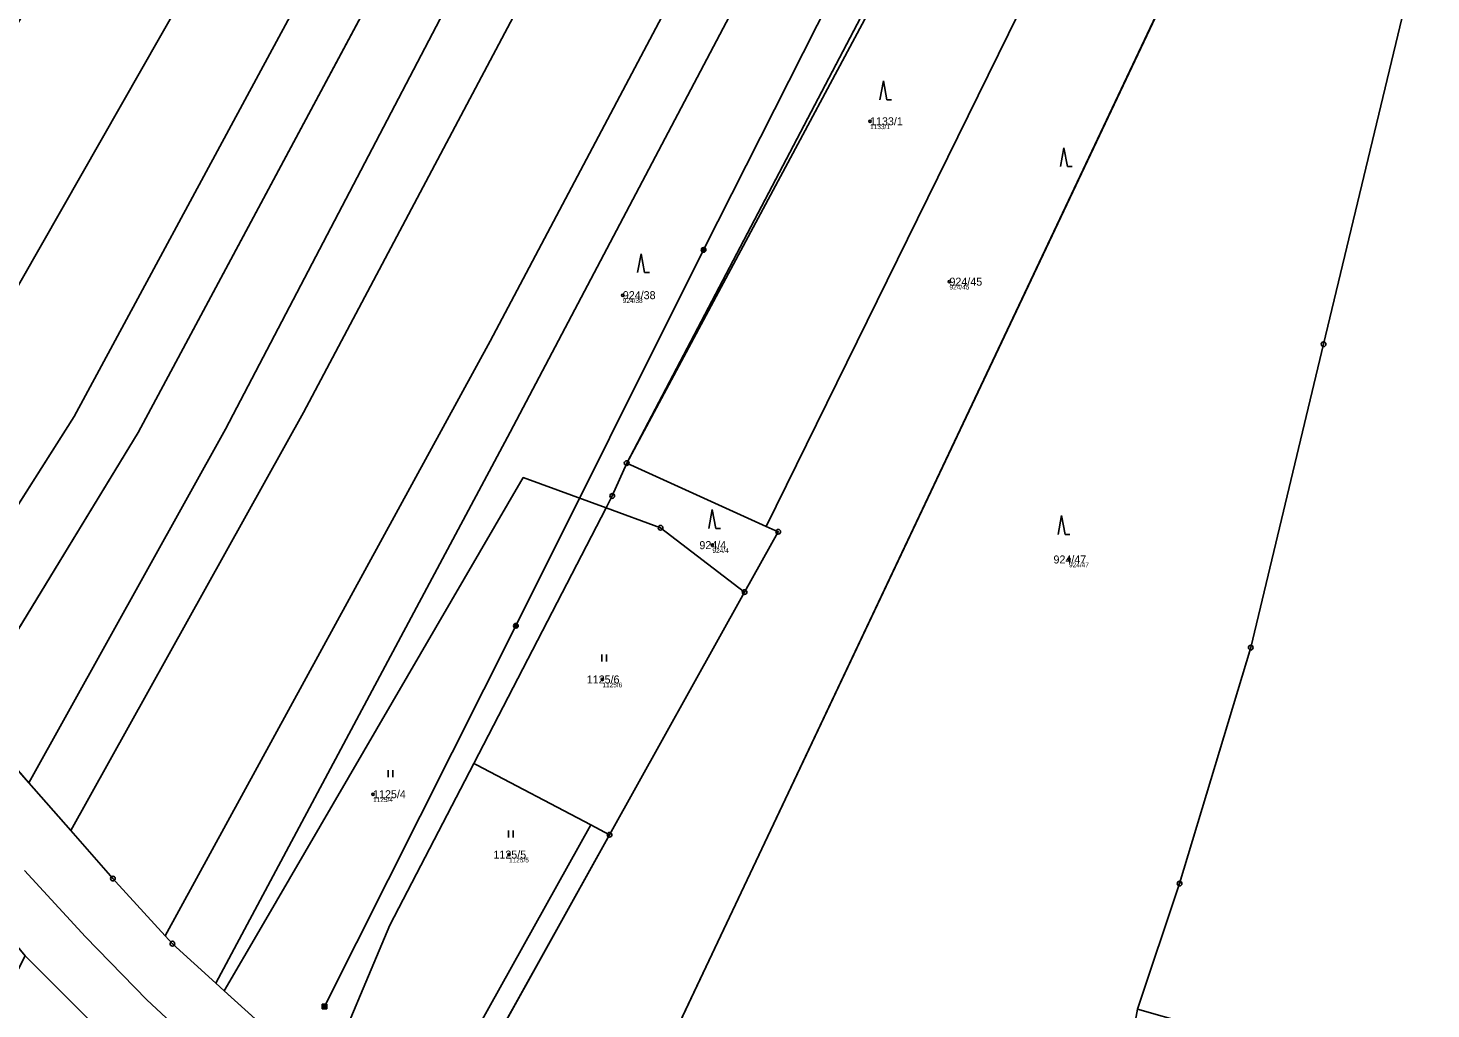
# Model space of a CAD drawing. Extents: x -761891 to -756141, y -1178507 to -1171885.
# Drawn here: x -758856.6 to -758558.5, y -1172958.6 to -1172750.3 of the extents above; entities that cross this region are included whole.
import ezdxf

# ---------------------------------------------------------------- set-up
doc = ezdxf.new("R2010")
doc.units = 0
for name, color, linetype in [('Definiční body', 7, 'Continuous'), ('Hranice parcel', 7, 'Continuous'), ('Parcelní čísla', 7, 'Continuous'), ('Polygon parcely', 7, 'Continuous'), ('Poz předměty', 7, 'Continuous'), ('Věcná břemena k části', 7, 'Continuous'), ('Značky bodu BP', 7, 'Continuous'), ('Značky kultur', 7, 'Continuous')]:
    doc.layers.add(name, color=color, linetype=linetype)

msp = doc.modelspace()

# ---------------------------------------------------------------- linework, layer by layer
at = {"layer": 'Definiční body'}
for centre in [(-758677.71, -1172770.1), (-758660.84, -1172804.15), (-758730.24, -1172807.02), (-758711.2, -1172860.1), (-758635.44, -1172863.14), (-758734.59, -1172888.63), (-758783.3, -1172912.99), (-758754.43, -1172925.81)]:
    msp.add_circle(centre, 0.25, dxfattribs=at)
at = {"layer": 'Hranice parcel'}
for p, q in [((-758739.67, -1173006.83), (-758558.6, -1172624.38)), ((-758833.24, -1172836.21), (-758738.51, -1172659.45)), ((-758729.42, -1172842.68), (-758675.21, -1172739.4)), ((-758846.8, -1172832.78), (-758879.44, -1172884.11)), ((-758869.52, -1172895.69), (-758833.24, -1172836.21)), ((-758699.76, -1172856.11), (-758729.42, -1172842.68)), ((-758761.92, -1172906.46), (-758733.79, -1172852.19)), ((-758733.07, -1172921.59), (-758704.37, -1172870.06)), ((-758856.46, -1172910.56), (-758869.52, -1172895.69)), ((-758847.53, -1172920.72), (-758856.46, -1172910.56)), ((-758770.06, -1172988.01), (-758733.07, -1172921.59)), ((-758611.95, -1172931.98), (-758620.87, -1172958.6)), ((-758838.53, -1172965.97), (-758857.25, -1172947.32)), ((-758814.91, -1172954.71), (-758816.69, -1172953.1)), ((-758814.91, -1172954.71), (-758793.71, -1172973.93))]:
    msp.add_line(p, q, dxfattribs=at)
for points in [[(-758896.22, -1172864.45), (-758866.49, -1172818.53), (-758781.7, -1172669.96), (-758734.02, -1172579.58), (-758668.11, -1172453.55), (-758645.82, -1172402.78)], [(-758856.46, -1172910.56), (-758814.68, -1172835.49), (-758739.49, -1172691.86), (-758651.49, -1172528.47), (-758599.58, -1172425.64)], [(-758847.53, -1172920.72), (-758798.08, -1172831.96), (-758606.02, -1172469.86), (-758588.19, -1172431.49)], [(-758827.44, -1172943.07), (-758758.39, -1172816.8), (-758634.3, -1172582.28), (-758563.2, -1172444.32)], [(-758729.42, -1172842.68), (-758648.29, -1172691.42), (-758610.86, -1172620.13)], [(-758584.07, -1172625.51), (-758624.68, -1172703.5), (-758699.76, -1172856.11)], [(-758542.31, -1172643.98), (-758561.97, -1172736.7), (-758581.36, -1172817.44), (-758596.83, -1172881.87), (-758611.95, -1172931.98)], [(-758749.9, -1172653.38), (-758805.23, -1172755.77), (-758846.8, -1172832.78)], [(-758694.53, -1172723.01), (-758754.17, -1172836.12), (-758816.69, -1172953.1)], [(-758729.42, -1172842.68), (-758732.48, -1172849.66), (-758733.79, -1172852.19)], [(-758733.79, -1172852.19), (-758751.39, -1172845.77), (-758807.07, -1172941.26), (-758814.91, -1172954.71)], [(-758733.79, -1172852.19), (-758722.22, -1172856.42), (-758704.37, -1172870.06)], [(-758704.37, -1172870.06), (-758697.23, -1172857.25), (-758699.76, -1172856.11)], [(-758793.71, -1172973.93), (-758779.71, -1172940.77), (-758761.92, -1172906.46)], [(-758733.07, -1172921.59), (-758737.06, -1172919.5), (-758761.31, -1172906.78), (-758761.92, -1172906.46)], [(-758827.44, -1172943.07), (-758838.02, -1172931.51), (-758838.59, -1172930.89), (-758847.53, -1172920.72)], [(-758816.69, -1172953.1), (-758825.92, -1172944.73), (-758827.44, -1172943.07)]]:
    msp.add_lwpolyline(points, dxfattribs=at)
at = {"layer": 'Polygon parcely'}
for points in [[(-758668.11, -1172453.55), (-758645.82, -1172402.78), (-758667.76, -1172394.52), (-758696.18, -1172453.2), (-758737.98, -1172529.59), (-758807.81, -1172660.87), (-758913.56, -1172844.18), (-758900.49, -1172859.45), (-758896.22, -1172864.45), (-758866.49, -1172818.53), (-758781.7, -1172669.96), (-758734.02, -1172579.58)], [(-758846.8, -1172832.78), (-758805.23, -1172755.77), (-758749.9, -1172653.38), (-758620.26, -1172415.03), (-758642.18, -1172404.15), (-758645.82, -1172402.78), (-758668.11, -1172453.55), (-758734.02, -1172579.58), (-758781.7, -1172669.96), (-758866.49, -1172818.53), (-758896.22, -1172864.45), (-758879.44, -1172884.11)], [(-758620.26, -1172415.03), (-758749.9, -1172653.38), (-758805.23, -1172755.77), (-758846.8, -1172832.78), (-758879.44, -1172884.11), (-758870.41, -1172894.68), (-758869.52, -1172895.69), (-758833.24, -1172836.21), (-758738.51, -1172659.45), (-758610.66, -1172419.95)], [(-758599.58, -1172425.64), (-758610.66, -1172419.95), (-758738.51, -1172659.45), (-758833.24, -1172836.21), (-758869.52, -1172895.69), (-758856.46, -1172910.56), (-758814.68, -1172835.49), (-758739.49, -1172691.86), (-758651.49, -1172528.47)], [(-758599.58, -1172425.64), (-758651.49, -1172528.47), (-758739.49, -1172691.86), (-758814.68, -1172835.49), (-758856.46, -1172910.56), (-758847.53, -1172920.72), (-758798.08, -1172831.96), (-758606.02, -1172469.86), (-758588.19, -1172431.49)], [(-758758.39, -1172816.8), (-758634.3, -1172582.28), (-758563.2, -1172444.32), (-758577.16, -1172437.15), (-758588.19, -1172431.49), (-758606.02, -1172469.86), (-758798.08, -1172831.96), (-758847.53, -1172920.72), (-758838.59, -1172930.89), (-758838.02, -1172931.51), (-758827.44, -1172943.07)], [(-758554.78, -1172448.65), (-758563.2, -1172444.32), (-758634.3, -1172582.28), (-758758.39, -1172816.8), (-758827.44, -1172943.07), (-758825.92, -1172944.73), (-758816.69, -1172953.1), (-758754.17, -1172836.12), (-758694.53, -1172723.01), (-758647.24, -1172633.3), (-758635.68, -1172607.74), (-758621.5, -1172584.32), (-758570.7, -1172486.87)], [(-758739.67, -1173006.83), (-758558.6, -1172624.38), (-758548, -1172594.79), (-758476.94, -1172485.77), (-758498.56, -1172475.85), (-758538.21, -1172539.87), (-758584.07, -1172625.51), (-758624.68, -1172703.5), (-758699.76, -1172856.11), (-758697.23, -1172857.25), (-758704.37, -1172870.06), (-758733.07, -1172921.59), (-758770.06, -1172988.01), (-758760.58, -1172994.38)], [(-758542.31, -1172643.98), (-758561.97, -1172736.7), (-758581.36, -1172817.44), (-758596.83, -1172881.87), (-758611.95, -1172931.98), (-758620.87, -1172958.6), (-758587.93, -1172968.01), (-758555.24, -1172977.35), (-758540.8, -1172981.59), (-758532.14, -1172984.13), (-758529.1, -1172984.93), (-758496.09, -1172993.6), (-758472.66, -1172997.19), (-758447.65, -1172738.34), (-758449.49, -1172730.58), (-758446.6, -1172688.53), (-758441.26, -1172627.37), (-758438.31, -1172597.02), (-758435.86, -1172592.7), (-758428.71, -1172507.88), (-758476.94, -1172485.77), (-758548, -1172594.79), (-758558.6, -1172624.38)], [(-758729.42, -1172842.68), (-758648.29, -1172691.42), (-758610.86, -1172620.13), (-758604.61, -1172608.23), (-758592.93, -1172585.72), (-758608.26, -1172606.71), (-758611.8, -1172611.57), (-758648.42, -1172685.39), (-758672.98, -1172734.9), (-758675.21, -1172739.4)], [(-758729.42, -1172842.68), (-758699.76, -1172856.11), (-758624.68, -1172703.5), (-758584.07, -1172625.51), (-758610.86, -1172620.13), (-758648.29, -1172691.42)], [(-758626.81, -1172991.15), (-758620.87, -1172958.6), (-758611.95, -1172931.98), (-758596.83, -1172881.87), (-758581.36, -1172817.44), (-758561.97, -1172736.7), (-758542.31, -1172643.98), (-758558.6, -1172624.38), (-758739.67, -1173006.83), (-758683.32, -1173040.37), (-758638.42, -1173054.73)], [(-758729.42, -1172842.68), (-758675.21, -1172739.4), (-758691.56, -1172731.25), (-758689.17, -1172725.97), (-758694.53, -1172723.01), (-758754.17, -1172836.12), (-758816.69, -1172953.1), (-758814.91, -1172954.71), (-758807.07, -1172941.26), (-758751.39, -1172845.77), (-758733.79, -1172852.19), (-758732.48, -1172849.66)], [(-758704.37, -1172870.06), (-758697.23, -1172857.25), (-758699.76, -1172856.11), (-758729.42, -1172842.68), (-758732.48, -1172849.66), (-758733.79, -1172852.19), (-758722.22, -1172856.42)], [(-758761.92, -1172906.46), (-758733.79, -1172852.19), (-758751.39, -1172845.77), (-758807.07, -1172941.26), (-758814.91, -1172954.71), (-758793.71, -1172973.93), (-758779.71, -1172940.77)], [(-758733.07, -1172921.59), (-758704.37, -1172870.06), (-758722.22, -1172856.42), (-758733.79, -1172852.19), (-758761.92, -1172906.46), (-758761.31, -1172906.78), (-758737.06, -1172919.5)], [(-758733.07, -1172921.59), (-758737.06, -1172919.5), (-758761.31, -1172906.78), (-758761.92, -1172906.46), (-758779.71, -1172940.77), (-758793.71, -1172973.93), (-758788.59, -1172978.57), (-758771.94, -1172991.39), (-758770.06, -1172988.01)], [(-758838.53, -1172965.97), (-758857.25, -1172947.32), (-758925.42, -1173080.16), (-758913.32, -1173086.59), (-758906.41, -1173097.14)]]:
    msp.add_lwpolyline(points, close=True, dxfattribs=at)
for points in [[(-759071.01, -1172706.49), (-759018.01, -1172765.98), (-759013.31, -1172771.25), (-758995.1, -1172786.85), (-758982.84, -1172797.35), (-758983.41, -1172797.83), (-758976.98, -1172805.32), (-758956.31, -1172829.39), (-758952.31, -1172834.05), (-758941.15, -1172847.07), (-758922.19, -1172869.19), (-758917.29, -1172874.91), (-758897.84, -1172898.31), (-758885.77, -1172912.83), (-758876.21, -1172924.39), (-758857.25, -1172947.32), (-758838.53, -1172965.97), (-758827.32, -1172977.14), (-758824.82, -1172973.54)], [(-758847.53, -1172920.72), (-758856.46, -1172910.56), (-758869.52, -1172895.69), (-758870.41, -1172894.68), (-758879.44, -1172884.11), (-758896.22, -1172864.45), (-758900.49, -1172859.45), (-758913.56, -1172844.18), (-758929.6, -1172825.45), (-758938.04, -1172815.58), (-758948.8, -1172803.01), (-758961.98, -1172787.62), (-758967.8, -1172780.03), (-758983.22, -1172759.93), (-758989.53, -1172751.71), (-758991.24, -1172749.71)], [(-758510.8, -1173089.87), (-758601.3, -1173067.42), (-758643.2, -1173058.1), (-758684.94, -1173044.07), (-758741.18, -1173010.02), (-758771.94, -1172991.39), (-758788.59, -1172978.57), (-758793.71, -1172973.93), (-758814.91, -1172954.71), (-758816.69, -1172953.1), (-758825.92, -1172944.73), (-758827.44, -1172943.07), (-758838.02, -1172931.51), (-758838.59, -1172930.89), (-758847.53, -1172920.72)]]:
    msp.add_lwpolyline(points, dxfattribs=at)
at = {"layer": 'Poz předměty'}
for p, q in [((-758672.54, -1172717.16), (-758713.09, -1172797.42)), ((-758752.95, -1172877.22), (-758713.09, -1172797.42)), ((-758793.61, -1172958.07), (-758752.95, -1172877.22)), ((-758857.36, -1172929.19), (-758844.41, -1172943.28)), ((-758844.41, -1172943.28), (-758831.38, -1172956.62)), ((-758831.38, -1172956.62), (-758813.28, -1172973.46)), ((-758794.11, -1172957.57), (-758793.11, -1172957.57)), ((-758794.11, -1172958.57), (-758794.11, -1172957.57)), ((-758794.11, -1172957.77), (-758793.11, -1172957.77)), ((-758794.11, -1172957.97), (-758793.11, -1172957.97)), ((-758794.11, -1172958.17), (-758793.11, -1172958.17)), ((-758794.11, -1172958.37), (-758793.11, -1172958.37)), ((-758793.91, -1172958.57), (-758793.91, -1172957.57)), ((-758793.71, -1172958.57), (-758793.71, -1172957.57)), ((-758793.51, -1172958.57), (-758793.51, -1172957.57)), ((-758793.31, -1172958.57), (-758793.31, -1172957.57)), ((-758793.11, -1172958.57), (-758793.11, -1172957.57)), ((-758794.11, -1172958.57), (-758793.11, -1172958.57))]:
    msp.add_line(p, q, dxfattribs=at)
for centre, radius in [((-758713.09, -1172797.42), 0.5), ((-758713.09, -1172797.42), 0.4), ((-758713.09, -1172797.42), 0.3), ((-758713.09, -1172797.42), 0.2), ((-758713.09, -1172797.42), 0.1), ((-758752.95, -1172877.22), 0.5), ((-758752.95, -1172877.22), 0.4), ((-758752.95, -1172877.22), 0.3), ((-758752.95, -1172877.22), 0.2), ((-758752.95, -1172877.22), 0.1)]:
    msp.add_circle(centre, radius, dxfattribs=at)
at = {"layer": 'Věcná břemena k části'}
msp.add_lwpolyline([(-758737.06, -1172919.5), (-758775.59, -1172988.58), (-758771.94, -1172991.39), (-758770.06, -1172988.01), (-758733.07, -1172921.59)], close=True, dxfattribs=at)
at = {"layer": 'Značky bodu BP'}
for centre, radius in [((-758581.36, -1172817.44), 0.5), ((-758581.36, -1172817.44), 0.0303), ((-758729.42, -1172842.68), 0.5), ((-758729.42, -1172842.68), 0.0303), ((-758732.48, -1172849.66), 0.5), ((-758732.48, -1172849.66), 0.0303), ((-758722.22, -1172856.42), 0.5), ((-758722.22, -1172856.42), 0.0303), ((-758697.23, -1172857.25), 0.5), ((-758697.23, -1172857.25), 0.0303), ((-758704.37, -1172870.06), 0.5), ((-758704.37, -1172870.06), 0.0303), ((-758596.83, -1172881.87), 0.5), ((-758596.83, -1172881.87), 0.0303), ((-758733.07, -1172921.59), 0.5), ((-758733.07, -1172921.59), 0.0303), ((-758838.59, -1172930.89), 0.5), ((-758838.59, -1172930.89), 0.0303), ((-758611.95, -1172931.98), 0.5), ((-758611.95, -1172931.98), 0.0303), ((-758825.92, -1172944.73), 0.5), ((-758825.92, -1172944.73), 0.0303)]:
    msp.add_circle(centre, radius, dxfattribs=at)
at = {"layer": 'Značky kultur'}
for p, q in [((-758674.89, -1172761.52), (-758675.64, -1172765.52)), ((-758674.14, -1172765.52), (-758674.89, -1172761.52)), ((-758674.14, -1172765.52), (-758673.14, -1172765.52)), ((-758636.53, -1172775.71), (-758637.28, -1172779.71)), ((-758635.78, -1172779.71), (-758636.53, -1172775.71)), ((-758635.78, -1172779.71), (-758634.78, -1172779.71)), ((-758726.35, -1172798.21), (-758727.1, -1172802.21)), ((-758725.6, -1172802.21), (-758726.35, -1172798.21)), ((-758725.6, -1172802.21), (-758724.6, -1172802.21)), ((-758711.24, -1172852.56), (-758711.99, -1172856.56)), ((-758710.49, -1172856.56), (-758711.24, -1172852.56)), ((-758637.03, -1172853.81), (-758637.78, -1172857.81)), ((-758636.28, -1172857.81), (-758637.03, -1172853.81)), ((-758710.49, -1172856.56), (-758709.49, -1172856.56)), ((-758636.28, -1172857.81), (-758635.28, -1172857.81)), ((-758734.73, -1172884.79), (-758734.73, -1172883.29)), ((-758733.73, -1172884.79), (-758733.73, -1172883.29)), ((-758780.12, -1172909.39), (-758780.12, -1172907.89)), ((-758779.12, -1172909.39), (-758779.12, -1172907.89)), ((-758754.52, -1172922.18), (-758754.52, -1172920.68)), ((-758753.52, -1172922.18), (-758753.52, -1172920.68))]:
    msp.add_line(p, q, dxfattribs=at)

# ---------------------------------------------------------------- texts
at = {"layer": 'Definiční body'}
for s, p in [('1133/1', (-758677.71, -1172771.76)), ('924/45', (-758660.84, -1172805.81)), ('924/38', (-758730.24, -1172808.68)), ('924/4', (-758711.2, -1172861.76)), ('924/47', (-758635.44, -1172864.8)), ('1125/6', (-758734.59, -1172890.29)), ('1125/4', (-758783.3, -1172914.65)), ('1125/5', (-758754.43, -1172927.47))]:
    msp.add_text(s, height=1, dxfattribs=at).set_placement(p)
at = {"layer": 'Parcelní čísla'}
for s, p in [('1133/1', (-758677.71, -1172770.95)), ('924/45', (-758660.84, -1172805)), ('924/38', (-758730.24, -1172807.87)), ('924/4', (-758713.97, -1172860.95)), ('924/47', (-758638.74, -1172863.99)), ('1125/6', (-758737.9, -1172889.48)), ('1125/4', (-758783.3, -1172913.84)), ('1125/5', (-758757.73, -1172926.66))]:
    msp.add_text(s, height=1.7, dxfattribs=at).set_placement(p)

doc.saveas('drawing.dxf')
